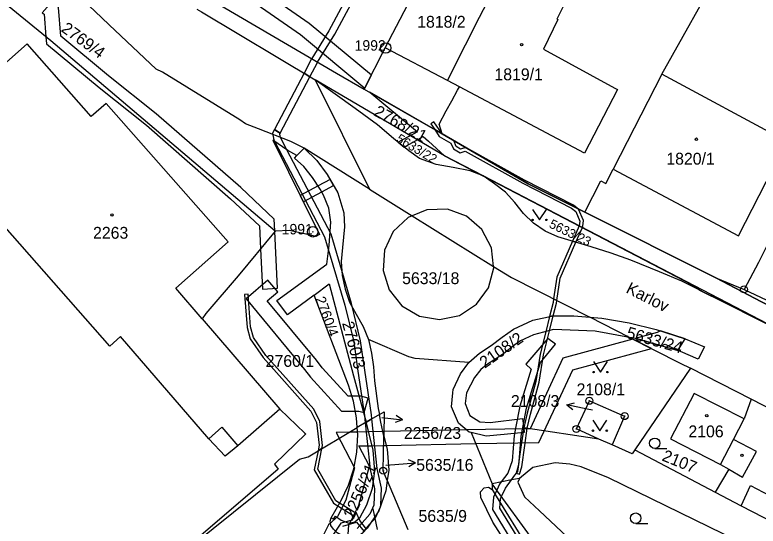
# Model space of a CAD drawing. Extents: x -644096 to -634268, y -1141430 to -1133463.
# Drawn here: x -638541.2 to -638434.5, y -1138990.9 to -1138917.6 of the extents above; entities that cross this region are included whole.
import ezdxf

# ---------------------------------------------------------------- set-up
doc = ezdxf.new("R2010")
doc.units = 0
for name, color, linetype in [('_CIVIL_CONSTRUCTION', 7, 'Continuous'), ('B_Hranice _3D', 7, 'Continuous'), ('M_Svah_Nasyp', 7, 'Continuous'), ('M_Svah_Zarez', 7, 'Continuous'), ('svrsek_osa_sjezdy', 7, 'Continuous'), ('svrsek_osa_terminal_VRT', 7, 'Continuous'), ('svrsek_osa_VRT', 7, 'Continuous'), ('svrsek_popisy_VRT', 7, 'Continuous'), ('terminal_VRT', 7, 'Continuous')]:
    doc.layers.add(name, color=color, linetype=linetype)

msp = doc.modelspace()

# ---------------------------------------------------------------- linework, layer by layer
at = {"layer": '_CIVIL_CONSTRUCTION'}
for centre, radius in [((-638487.97, -1138922.31), 0.75), ((-638487.97, -1138922.31), 0.03), ((-638498.44, -1138948.69), 0.75), ((-638498.44, -1138948.69), 0.03), ((-638436.51, -1138956.96), 0.5), ((-638436.51, -1138956.96), 0.0303), ((-638458.71, -1138972.94), 0.5), ((-638458.71, -1138972.94), 0.0303), ((-638453.66, -1138975.14), 0.5), ((-638453.66, -1138975.14), 0.0303), ((-638460.58, -1138976.97), 0.5), ((-638460.58, -1138976.97), 0.0303), ((-638488.32, -1138982.98), 0.5), ((-638488.32, -1138982.98), 0.0303)]:
    msp.add_circle(centre, radius, dxfattribs=at)
at = {"layer": 'B_Hranice _3D'}
for points in [[(-638499.69, -1138925.92), (-638498.84, -1138926.43), (-638497.76, -1138924.38), (-638497.73, -1138924.33), (-638495.27, -1138920.33), (-638487.33, -1138905.54), (-638484.29, -1138900.55), (-638479.68, -1138897.91), (-638472.91, -1138894.39), (-638471.58, -1138893.7), (-638470.51, -1138891.74), (-638474.54, -1138884.18), (-638476.59, -1138884.46), (-638476.45, -1138885.46), (-638475.1, -1138885.26), (-638471.65, -1138891.74), (-638472.32, -1138892.96), (-638473.54, -1138893.59), (-638480.16, -1138897.03), (-638485.01, -1138899.81), (-638488.19, -1138905.04), (-638496.13, -1138919.83), (-638498.59, -1138923.82), (-638498.62, -1138923.88)], [(-638535.87, -1138915.62), (-638537.27, -1138917.26), (-638537.02, -1138917.47), (-638536.75, -1138920.7), (-638536.67, -1138921.69), (-638529.11, -1138927.99), (-638522.32, -1138933.4), (-638510.23, -1138943.94), (-638506.08, -1138947.85), (-638505.93, -1138951.11), (-638505.67, -1138956.9), (-638503.51, -1138956.8), (-638503.88, -1138948.64), (-638503.88, -1138948.53), (-638503.96, -1138946.87), (-638508.77, -1138942.34), (-638520.94, -1138931.74), (-638527.75, -1138926.31), (-638534.59, -1138920.61), (-638534.94, -1138916.51), (-638535.57, -1138915.88)], [(-638499.69, -1138925.92), (-638503.95, -1138934), (-638503.58, -1138934.24), (-638503.09, -1138934.54), (-638498.84, -1138926.43)], [(-638428.08, -1138964.55), (-638426.97, -1138962.28), (-638433.99, -1138958.73), (-638440.55, -1138955.31), (-638459.35, -1138945.89), (-638467.52, -1138941.8), (-638479.85, -1138934.61), (-638490.24, -1138928.65), (-638483.4, -1138934.34), (-638486.15, -1138935.84), (-638485.32, -1138936.53), (-638482.57, -1138935.03), (-638481.8, -1138935.67), (-638479.5, -1138937.78), (-638442.88, -1138956.85), (-638442.99, -1138957.02), (-638441.2, -1138957.93), (-638441.1, -1138957.77)], [(-638481.47, -1138933.17), (-638480.93, -1138933.99), (-638479.85, -1138934.61), (-638481.05, -1138932.89)], [(-638490.9, -1138976.11), (-638489.95, -1138975.55), (-638490.01, -1138974.94), (-638490.97, -1138968.53), (-638491.57, -1138964.32), (-638492.85, -1138958.98), (-638495.79, -1138949.04), (-638502.14, -1138936.92), (-638503.08, -1138935.14), (-638503.17, -1138934.69), (-638503.09, -1138934.54), (-638503.95, -1138934), (-638504.23, -1138934.53), (-638504.04, -1138935.48), (-638503.89, -1138935.76), (-638496.73, -1138949.42), (-638493.81, -1138959.24), (-638492.55, -1138964.5), (-638491.95, -1138968.67), (-638491.01, -1138975.06)], [(-638480.93, -1138933.99), (-638480.27, -1138934.99), (-638478.62, -1138935.96), (-638478.25, -1138936.79), (-638477.28, -1138937.35), (-638476.53, -1138937.12), (-638468.28, -1138941.72), (-638461.28, -1138945.28), (-638460.67, -1138945.76), (-638460.07, -1138947.15), (-638460.18, -1138947.84), (-638459.73, -1138948.07), (-638459.65, -1138947.89), (-638459.55, -1138947.07), (-638460.27, -1138945.43), (-638461, -1138944.86), (-638468.04, -1138941.28), (-638476.47, -1138936.58), (-638477.22, -1138936.81), (-638477.85, -1138936.43), (-638478.19, -1138935.58), (-638479.85, -1138934.61)], [(-638495.45, -1138942.04), (-638495.95, -1138941.17), (-638497.67, -1138942.11), (-638500.23, -1138943.5), (-638499.79, -1138944.4), (-638497.15, -1138942.96)], [(-638460.18, -1138947.84), (-638461.14, -1138950.04), (-638460.65, -1138950.18), (-638459.73, -1138948.07)], [(-638463.87, -1138958.32), (-638463.39, -1138958.56), (-638462.91, -1138955.34), (-638460.65, -1138950.18), (-638461.14, -1138950.04), (-638463.39, -1138955.2)], [(-638503.47, -1138957.29), (-638504.88, -1138955.65), (-638507.98, -1138958.32), (-638499.6, -1138968.44), (-638498.76, -1138969.55), (-638494.31, -1138974.44), (-638491.82, -1138974.42), (-638491.05, -1138974.64), (-638490.47, -1138972.56), (-638491.54, -1138972.26), (-638493.37, -1138972.28), (-638497.08, -1138968.19), (-638497.9, -1138967.1), (-638504.96, -1138958.58)], [(-638508.22, -1138957.67), (-638507.84, -1138962.42), (-638507.43, -1138964.05), (-638505.57, -1138966.75), (-638498.71, -1138974.42), (-638497.9, -1138976.05), (-638497.52, -1138979.32), (-638497.68, -1138980.13), (-638497.11, -1138979.79), (-638497.02, -1138979.34), (-638497.42, -1138975.91), (-638498.29, -1138974.13), (-638505.18, -1138966.44), (-638506.96, -1138963.84), (-638507.35, -1138962.34), (-638507.72, -1138957.63)], [(-638463.39, -1138958.56), (-638463.87, -1138958.32), (-638463.94, -1138958.81), (-638464.45, -1138960.86), (-638463.91, -1138960.74), (-638463.44, -1138958.91)], [(-638464.45, -1138960.86), (-638464.99, -1138963.02), (-638465.79, -1138966.24), (-638466.39, -1138970.19), (-638467.64, -1138974.73), (-638468.15, -1138976.8), (-638468.5, -1138979.27), (-638468.92, -1138982.32), (-638469.22, -1138983.31), (-638468.74, -1138983.45), (-638468.44, -1138982.42), (-638468, -1138979.35), (-638467.64, -1138976.87), (-638467.16, -1138974.85), (-638465.91, -1138970.29), (-638465.29, -1138966.34), (-638464.44, -1138962.88), (-638463.91, -1138960.74)], [(-638446.04, -1138965.74), (-638444.98, -1138964.03), (-638448.5, -1138962.91), (-638449, -1138963.12), (-638452.15, -1138963.98), (-638452, -1138964.01), (-638448.47, -1138965.05), (-638447.82, -1138964.8)]]:
    msp.add_lwpolyline(points, close=True, dxfattribs=at)
for points in [[(-638546.57, -1138893.5), (-638537.45, -1138902), (-638532.7, -1138905.38), (-638531.72, -1138905.82), (-638530.62, -1138906.07), (-638529.63, -1138906.09), (-638526.13, -1138905.95), (-638522.46, -1138904.77), (-638521.76, -1138904.78), (-638521.32, -1138905.02), (-638515.87, -1138909.47), (-638500.18, -1138920.39), (-638490.96, -1138928.06), (-638490.02, -1138926.22), (-638498.96, -1138918.79), (-638514.67, -1138907.87), (-638520.2, -1138903.34), (-638521.26, -1138902.78), (-638522.44, -1138902.77), (-638525.65, -1138903.98), (-638530.35, -1138902.3), (-638534.06, -1138900.85), (-638537.52, -1138898.41), (-638541.54, -1138895.11)], [(-638460.29, -1139006.8), (-638471.59, -1138988.33), (-638471.5, -1138986.99), (-638471.35, -1138986.67), (-638470.76, -1138985.47), (-638469.89, -1138984.29), (-638469.55, -1138983.81), (-638468.97, -1138983.1), (-638468.81, -1138981.76), (-638468.8, -1138981.65), (-638468.52, -1138978.02), (-638468.28, -1138976.78), (-638467.74, -1138973.99), (-638465.75, -1138967.43), (-638463.57, -1138964.82), (-638464.67, -1138964.01), (-638467.83, -1138967.67), (-638467.08, -1138968.38), (-638468.7, -1138973.72), (-638469.27, -1138976.63), (-638469.52, -1138977.93), (-638469.79, -1138981.56), (-638470.45, -1138983.32), (-638471.37, -1138984.58), (-638471.6, -1138984.89), (-638472.02, -1138985.76), (-638472.49, -1138986.75), (-638472.61, -1138988.55), (-638461.63, -1139006.51)], [(-638493.37, -1138992.06), (-638493.24, -1138990.77), (-638491.82, -1138987.9), (-638490.28, -1138982.3), (-638491.8, -1138979.42), (-638489.92, -1138979.38), (-638488.26, -1138979.35), (-638487.91, -1138979.34), (-638475.03, -1138979.09), (-638465.96, -1138978.91), (-638461.09, -1138968.51), (-638449.82, -1138965.42), (-638452.48, -1138964.08), (-638462.51, -1138966.83), (-638467.24, -1138976.94), (-638468.13, -1138976.96), (-638476.35, -1138977.12), (-638488.23, -1138977.35), (-638488.38, -1138977.35), (-638490.41, -1138977.39), (-638491.99, -1138977.42), (-638493.14, -1138977.44), (-638495.08, -1138977.48), (-638492.42, -1138982.54), (-638493.7, -1138987.18), (-638494.86, -1138989.55), (-638494.97, -1138989.65), (-638495.88, -1138990.48), (-638496.18, -1138990.75), (-638499.72, -1138997.82)], [(-638491.22, -1138991.8), (-638490.22, -1138990.66), (-638489.42, -1138989.74), (-638488.69, -1138988.14), (-638488.68, -1138987.94), (-638488.55, -1138985.49), (-638489.19, -1138982.64), (-638489.95, -1138975.55), (-638490.77, -1138976.03), (-638490.9, -1138976.11), (-638490.17, -1138982.8), (-638489.76, -1138984.65), (-638489.55, -1138985.57), (-638489.67, -1138987.9), (-638490.26, -1138989.2), (-638492.08, -1138991.26)], [(-638490.7, -1138991.34), (-638491.69, -1138990.12), (-638492.1, -1138989.15), (-638494.58, -1138987.61), (-638495.1, -1138987.29), (-638497.7, -1138982.77), (-638497.11, -1138979.79), (-638497.68, -1138980.13), (-638498.22, -1138982.85), (-638495.47, -1138987.65), (-638492.56, -1138989.46), (-638492.79, -1138990.05), (-638494.42, -1138990.5), (-638500.31, -1138999.36)], [(-638494.11, -1138990.93), (-638492.13, -1138990.38), (-638491.06, -1138991.7)]]:
    msp.add_lwpolyline(points, dxfattribs=at)
at = {"layer": 'M_Svah_Nasyp'}
for p, q in [((-638462.36, -1138916.07), (-638463.38, -1138918.16)), ((-638463.38, -1138918.16), (-638463.23, -1138918.23)), ((-638463.23, -1138918.23), (-638465.32, -1138922.46)), ((-638479.1, -1138926.99), (-638488.03, -1138922.31)), ((-638465.32, -1138922.46), (-638455.05, -1138928.09)), ((-638459.42, -1138937.39), (-638477.37, -1138927.88)), ((-638454.7, -1138928.28), (-638459.42, -1138937.39)), ((-638455.05, -1138928.09), (-638454.7, -1138928.28)), ((-638438.01, -1138978.49), (-638436.48, -1138975.54)), ((-638439.88, -1138982.09), (-638438.01, -1138978.49)), ((-638434.71, -1138980.2), (-638438.01, -1138978.49)), ((-638436.73, -1138983.89), (-638434.71, -1138980.2)), ((-638438.72, -1138982.75), (-638436.73, -1138983.89)), ((-638436.92, -1138988.03), (-638435.59, -1138985.09)), ((-638435.59, -1138985.09), (-638429.14, -1138988.51))]:
    msp.add_line(p, q, dxfattribs=at)
for points in [[(-638472.49, -1138953.66), (-638472.79, -1138950.97), (-638474.15, -1138948.38), (-638476.36, -1138946.45), (-638479.11, -1138945.45), (-638482.04, -1138945.52), (-638484.15, -1138946.38)], [(-638484.15, -1138946.38), (-638484.75, -1138946.63), (-638486.87, -1138948.65), (-638488.12, -1138951.3), (-638488.33, -1138954.22), (-638487.47, -1138957.02)], [(-638487.47, -1138957.02), (-638485.65, -1138959.32), (-638483.13, -1138960.81), (-638480.24, -1138961.28), (-638477.37, -1138960.69), (-638474.92, -1138959.09), (-638473.2, -1138956.72), (-638472.46, -1138953.88), (-638472.49, -1138953.66)], [(-638513.37, -1138978.38), (-638511.47, -1138976.71), (-638509.18, -1138979.42)]]:
    msp.add_lwpolyline(points, dxfattribs=at)
at = {"layer": 'M_Svah_Zarez'}
for centre in [(-638468.45, -1138921.83), (-638443.36, -1138935.4), (-638527.26, -1138946.27), (-638441.86, -1138975.06), (-638436.81, -1138980.77)]:
    msp.add_circle(centre, 0.175, dxfattribs=at)
at = {"layer": 'svrsek_osa_sjezdy'}
for p, q in [((-638449.34, -1138979.78), (-638447.59, -1138979.78)), ((-638452.07, -1138990.54), (-638450.32, -1138990.54))]:
    msp.add_line(p, q, dxfattribs=at)
for points in [[(-638466.88, -1138945.48), (-638465.88, -1138946.98), (-638464.88, -1138945.48)], [(-638458.12, -1138967.32), (-638457.12, -1138968.82), (-638456.12, -1138967.32)], [(-638458.22, -1138975.73), (-638457.22, -1138977.23), (-638456.22, -1138975.73)]]:
    msp.add_lwpolyline(points, dxfattribs=at)
for centre, radius in [((-638466.88, -1138946.98), 0.1), ((-638464.88, -1138946.98), 0.1), ((-638458.12, -1138968.82), 0.1), ((-638456.12, -1138968.82), 0.1), ((-638458.22, -1138977.23), 0.1), ((-638456.22, -1138977.23), 0.1), ((-638449.34, -1138979.03), 0.75), ((-638452.07, -1138989.79), 0.75)]:
    msp.add_circle(centre, radius, dxfattribs=at)
at = {"layer": 'svrsek_osa_terminal_VRT'}
msp.add_arc((-642050.26, -1145189.6), 8802.25, 41.413152, 75.317049, dxfattribs=at)
at = {"layer": 'svrsek_popisy_VRT'}
for p, q in [((-638461.95, -1138973.52), (-638460.87, -1138973.23)), ((-638459.02, -1138974.14), (-638461.95, -1138973.52)), ((-638461.95, -1138973.52), (-638461.08, -1138974.21)), ((-638458.29, -1138974.29), (-638459.02, -1138974.14)), ((-638488.52, -1138975.32), (-638485.54, -1138975.69)), ((-638485.54, -1138975.69), (-638486.6, -1138976.06)), ((-638485.54, -1138975.69), (-638486.47, -1138975.07)), ((-638487.92, -1138982.16), (-638486.65, -1138982.07)), ((-638486.65, -1138982.07), (-638483.66, -1138981.86)), ((-638483.66, -1138981.86), (-638484.69, -1138981.43)), ((-638483.66, -1138981.86), (-638484.62, -1138982.43)), ((-638489.79, -1138988.44), (-638489.19, -1138991.42))]:
    msp.add_line(p, q, dxfattribs=at)
at = {"layer": 'terminal_VRT'}
for p, q in [((-638516.41, -1138913.4), (-638495.04, -1138925.9)), ((-638491.03, -1138928.2), (-638488.03, -1138922.31)), ((-638495.04, -1138925.9), (-638491.03, -1138928.2)), ((-638448.31, -1138926.08), (-638455.28, -1138939.69)), ((-638498.1, -1138926.87), (-638490.29, -1138942.55)), ((-638491.03, -1138928.2), (-638479.85, -1138934.61)), ((-638500.7, -1138937.76), (-638502, -1138937.02)), ((-638500.7, -1138937.76), (-638499.67, -1138936.69)), ((-638490.29, -1138942.55), (-638499.67, -1138936.69)), ((-638428.08, -1138964.55), (-638473.97, -1138940.66)), ((-638459.35, -1138945.89), (-638440.55, -1138955.31)), ((-638440.55, -1138955.31), (-638436.51, -1138956.96)), ((-638514.33, -1138961.17), (-638503.16, -1138974.15)), ((-638452.95, -1138963.84), (-638458.67, -1138960.95)), ((-638444.21, -1138968.26), (-638452.18, -1138979.98)), ((-638435.51, -1138972.73), (-638444.21, -1138968.26)), ((-638423.07, -1138979.11), (-638435.51, -1138972.73)), ((-638488.87, -1138974.91), (-638490.77, -1138976.03)), ((-638490.77, -1138976.03), (-638492.04, -1138976.79)), ((-638457.36, -1138978.43), (-638468.15, -1138976.8)), ((-638475.68, -1138977.5), (-638472.69, -1138984.84)), ((-638455.47, -1138979.27), (-638457.36, -1138978.43)), ((-638452.18, -1138979.98), (-638440.65, -1138986.06)), ((-638487.73, -1138984.4), (-638484.8, -1138991.42)), ((-638473.22, -1138985.35), (-638472.68, -1138985.69)), ((-638465.43, -1138994.75), (-638472.69, -1138984.84)), ((-638472.69, -1138984.84), (-638472.68, -1138985.69)), ((-638472.68, -1138985.69), (-638472.08, -1138986.61))]:
    msp.add_line(p, q, dxfattribs=at)
for points in [[(-638499.67, -1138936.69), (-638501.6, -1138935.72), (-638506.23, -1138933.9), (-638508.11, -1138933.2), (-638508.91, -1138932.61), (-638520.01, -1138925.8), (-638520.93, -1138925.35), (-638527.65, -1138918.97), (-638529.74, -1138917.01), (-638533.36, -1138913.6), (-638534.21, -1138912.89), (-638536.6, -1138911.11), (-638539.87, -1138908.77), (-638546.4, -1138904.14), (-638552.07, -1138900.02), (-638559.27, -1138894.47), (-638575.13, -1138882.12), (-638585.64, -1138873.84), (-638589.23, -1138875.45), (-638602.82, -1138863.8), (-638604.3, -1138862.11), (-638625.1, -1138843.12)], [(-638448.31, -1138926.08), (-638439.58, -1138910.42), (-638438.22, -1138908.06), (-638427.99, -1138896.18)], [(-638488.03, -1138922.31), (-638480.98, -1138908.79), (-638479.81, -1138909.46), (-638478.13, -1138906.05), (-638475, -1138899.73), (-638465.41, -1138904.47)], [(-638479.85, -1138934.61), (-638480.29, -1138933.22), (-638479.26, -1138931.34), (-638478.47, -1138929.89), (-638477.64, -1138928.37), (-638477.37, -1138927.88), (-638479.1, -1138926.99), (-638476.5, -1138921.88), (-638474.48, -1138917.9), (-638472.21, -1138913.44), (-638470.41, -1138914.36), (-638469.37, -1138912.58), (-638466.87, -1138911.82), (-638465.78, -1138912.44), (-638463.47, -1138908.23), (-638462.27, -1138906.03), (-638464.3, -1138905.02), (-638465.41, -1138904.47)], [(-638503.83, -1138948.58), (-638536.06, -1138921.26), (-638549.07, -1138910.66), (-638549.51, -1138910.12)], [(-638515.06, -1138916.72), (-638514.41, -1138917.14), (-638498.1, -1138926.87)], [(-638514.33, -1138961.17), (-638518.11, -1138956.78), (-638510.57, -1138950.13), (-638528.09, -1138930.29), (-638530.23, -1138932.13), (-638539.43, -1138921.71), (-638552.2, -1138933), (-638550.19, -1138935.28)], [(-638455.28, -1138939.69), (-638437.32, -1138949.25), (-638430.35, -1138935.72), (-638448.31, -1138926.08)], [(-638473.97, -1138940.66), (-638479.5, -1138937.78), (-638498.1, -1138926.87)], [(-638473.97, -1138940.66), (-638475.83, -1138939.96), (-638478.29, -1138939.44), (-638480.73, -1138939.04), (-638483.09, -1138938.15), (-638484.65, -1138937.08), (-638486.83, -1138935.28), (-638489.13, -1138933.36), (-638492.36, -1138931.01), (-638498.1, -1138926.87)], [(-638479.85, -1138934.61), (-638467.52, -1138941.8), (-638459.35, -1138945.89)], [(-638503.16, -1138974.15), (-638509.18, -1138979.42), (-638510.99, -1138980.9), (-638513.37, -1138978.38), (-638526.03, -1138963.71), (-638527.56, -1138965.09), (-638545.07, -1138945.25), (-638543.02, -1138943.44), (-638550.19, -1138935.28)], [(-638502, -1138937.02), (-638504.19, -1138935.56), (-638497.45, -1138949.09)], [(-638499.67, -1138936.69), (-638497.85, -1138938.46), (-638496.35, -1138940.47), (-638494.85, -1138943.09), (-638493.95, -1138945.98), (-638493.89, -1138947.99), (-638494.14, -1138950.96), (-638494.34, -1138952.95), (-638494.21, -1138954.94), (-638493.8, -1138956.9), (-638493.14, -1138958.77), (-638492.22, -1138960.53), (-638491.21, -1138962.27), (-638490.45, -1138964.14)], [(-638498.23, -1138957.78), (-638502.08, -1138960.6), (-638503.58, -1138958.55), (-638496.42, -1138953.31), (-638496.09, -1138950.63), (-638495.97, -1138949.29), (-638495.85, -1138947.31), (-638496.14, -1138945.31), (-638496.89, -1138943.44), (-638497.37, -1138942.56), (-638498.47, -1138940.88), (-638499.73, -1138939.33), (-638501.05, -1138938.12), (-638500.7, -1138937.76)], [(-638459.35, -1138945.89), (-638457.08, -1138941.37), (-638456.34, -1138941.75), (-638455.28, -1138939.69)], [(-638428.08, -1138964.55), (-638445.43, -1138955.79), (-638448.64, -1138954.44), (-638452.79, -1138952.76), (-638455.58, -1138951.74), (-638458.46, -1138950.83), (-638463.23, -1138949.42), (-638465.08, -1138948.61), (-638466.73, -1138947.46), (-638468.18, -1138946.04), (-638469.42, -1138944.48), (-638470.77, -1138943.01), (-638472.33, -1138941.8), (-638473.97, -1138940.66)], [(-638490.29, -1138942.55), (-638484.15, -1138946.38), (-638472.49, -1138953.66), (-638469.9, -1138955.27), (-638458.67, -1138960.95)], [(-638430.49, -1138945.23), (-638434.42, -1138953.07), (-638436.51, -1138956.96)], [(-638503.83, -1138948.58), (-638509.16, -1138955), (-638513.79, -1138960.43), (-638514.33, -1138961.17)], [(-638497.45, -1138949.09), (-638497.99, -1138949.36), (-638499.01, -1138949.14), (-638501.77, -1138948.49), (-638503.83, -1138948.58)], [(-638440.55, -1138955.31), (-638433.99, -1138958.73), (-638426.97, -1138962.28)], [(-638498.23, -1138957.78), (-638496.09, -1138956.16), (-638492.58, -1138969.37), (-638490.77, -1138976.03)], [(-638436.51, -1138956.96), (-638429.38, -1138960.32), (-638426.59, -1138961.51)], [(-638492.04, -1138976.79), (-638492.15, -1138975.37), (-638492.57, -1138973), (-638493.28, -1138970.69), (-638498.23, -1138957.78)], [(-638476.03, -1138967.43), (-638474.51, -1138966.1), (-638472.82, -1138965.02), (-638471.24, -1138963.82), (-638469.61, -1138962.64), (-638466.84, -1138961.38), (-638463.91, -1138960.74), (-638460.93, -1138960.75), (-638458.67, -1138960.95)], [(-638458.67, -1138960.95), (-638456.95, -1138961.1), (-638453, -1138961.74), (-638449.11, -1138962.72), (-638444.98, -1138964.03), (-638442.2, -1138965.21), (-638443.09, -1138966.98), (-638445.65, -1138965.88), (-638452, -1138964.01), (-638452.95, -1138963.84)], [(-638452.95, -1138963.84), (-638457.88, -1138962.96), (-638463.86, -1138962.73), (-638466.75, -1138963.47), (-638468.61, -1138964.33), (-638469.42, -1138964.9), (-638471, -1138966.13), (-638472.28, -1138967.02), (-638473.51, -1138967.76), (-638474.29, -1138968.43), (-638475.21, -1138969.59), (-638476.36, -1138971.81), (-638476.57, -1138973.35), (-638475.86, -1138975.05), (-638474.44, -1138975.95), (-638472.96, -1138976.04), (-638468.31, -1138975.47), (-638468.15, -1138976.8)], [(-638452.95, -1138963.84), (-638445.67, -1138967.52), (-638444.21, -1138968.26)], [(-638476.03, -1138967.43), (-638483.75, -1138966.87), (-638484.62, -1138966.62), (-638490.45, -1138964.14)], [(-638490.45, -1138964.14), (-638489.98, -1138966.09), (-638489.73, -1138968.09), (-638489.58, -1138970.09), (-638489.03, -1138974.03), (-638488.87, -1138974.91)], [(-638475.68, -1138977.5), (-638475.96, -1138977.43), (-638477.53, -1138976.16), (-638478.5, -1138973.83), (-638478.32, -1138971.81), (-638478.28, -1138971.32), (-638477.23, -1138969.05), (-638476.03, -1138967.43)], [(-638435.51, -1138972.73), (-638436.48, -1138975.54), (-638443.69, -1138971.89), (-638447.05, -1138978.41), (-638439.88, -1138982.09), (-638438.72, -1138982.75), (-638440.65, -1138986.06)], [(-638457.36, -1138978.43), (-638460.58, -1138976.97), (-638458.71, -1138972.94), (-638453.66, -1138975.14), (-638455.47, -1138979.27)], [(-638503.16, -1138974.15), (-638499.57, -1138977.57), (-638499.43, -1138977.7), (-638503.91, -1138982.04), (-638503.4, -1138982.74), (-638522.19, -1138998.86)], [(-638488.87, -1138974.91), (-638488.19, -1138974.51), (-638488.24, -1138978.01)], [(-638488.24, -1138978.01), (-638488.67, -1138975.99), (-638488.87, -1138974.91)], [(-638522.19, -1138998.86), (-638500.35, -1138981.33), (-638499.09, -1138980.96), (-638492.04, -1138976.79)], [(-638495.8, -1138989.74), (-638495.44, -1138989.94), (-638495.18, -1138989.52), (-638494.34, -1138990.06), (-638493.24, -1138990.48), (-638492.37, -1138990.32), (-638491.65, -1138989.63), (-638490.65, -1138987.89), (-638489.87, -1138985.48), (-638489.53, -1138983.03), (-638489.76, -1138980.04), (-638490.48, -1138977.09), (-638490.77, -1138976.03)], [(-638495.8, -1138989.74), (-638494.36, -1138987.23), (-638493.32, -1138985.04), (-638492.56, -1138982.71), (-638492.1, -1138980.32), (-638491.96, -1138977.81), (-638492.04, -1138976.79)], [(-638468.15, -1138976.8), (-638468.07, -1138977.47), (-638470.95, -1138977.79), (-638473.53, -1138978.03), (-638475.68, -1138977.5)], [(-638487.73, -1138984.4), (-638488.32, -1138982.98), (-638488.24, -1138978.01)], [(-638488.24, -1138978.01), (-638487.77, -1138979.9), (-638487.52, -1138982.9), (-638487.73, -1138984.4)], [(-638452.18, -1138979.98), (-638452.57, -1138980.56), (-638455.47, -1138979.27)], [(-638435.4, -1138994.06), (-638455.97, -1138984), (-638459.91, -1138982.42), (-638461.53, -1138982.03), (-638463.62, -1138981.84), (-638466.86, -1138982.49), (-638468.77, -1138984.07)], [(-638468.77, -1138984.07), (-638469.89, -1138984.29), (-638472.69, -1138984.84)], [(-638468.77, -1138984.07), (-638469, -1138984.63), (-638468.02, -1138986.73), (-638465.9, -1138988.72), (-638451.72, -1139002.05)], [(-638487.73, -1138984.4), (-638487.93, -1138985.88), (-638488.96, -1138988.71), (-638490.6, -1138991.24), (-638491.3, -1138991.93)], [(-638474.3, -1138986.83), (-638474.37, -1138986), (-638473.82, -1138985.41), (-638473.22, -1138985.35)], [(-638440.65, -1138986.06), (-638436.92, -1138988.03), (-638430.6, -1138991.27), (-638429.85, -1138991.66)], [(-638433.37, -1139053.55), (-638444.43, -1139034.28), (-638472.6, -1138990.36), (-638474.3, -1138986.83)], [(-638472.08, -1138986.61), (-638467.56, -1138994), (-638451.23, -1139020.17), (-638439.09, -1139039.7), (-638431.64, -1139052.55)], [(-638491.3, -1138991.93), (-638491.84, -1138992.32), (-638492.45, -1138992.56), (-638493.09, -1138992.61), (-638493.74, -1138992.5), (-638494.36, -1138992.24), (-638494.94, -1138991.88), (-638495.48, -1138991.38), (-638495.83, -1138990.82), (-638495.93, -1138990.2), (-638495.8, -1138989.74)]]:
    msp.add_lwpolyline(points, dxfattribs=at)

# ---------------------------------------------------------------- texts
at = {"layer": '_CIVIL_CONSTRUCTION'}
for s, p in [('1992', (-638492.42, -1138922.69)), ('1991', (-638502.89, -1138949.06))]:
    msp.add_text(s, height=1.5, dxfattribs=at).set_placement(p)
at = {"layer": 'svrsek_osa_VRT'}
for s, p in [('1818/2', (-638483.44, -1138919.4)), ('1819/1', (-638472.35, -1138926.94)), ('1820/1', (-638447.67, -1138939.05)), ('2263', (-638529.98, -1138949.68)), ('5633/18', (-638485.6, -1138956.2)), ('2760/1', (-638505.19, -1138968.07)), ('2108/1', (-638460.55, -1138972.14)), ('2108/3', (-638469.99, -1138973.82)), ('2256/23', (-638485.35, -1138978.41)), ('2106', (-638444.5, -1138978.18)), ('5635/16', (-638483.58, -1138982.99)), ('5635/9', (-638483.25, -1138990.31))]:
    msp.add_text(s, height=1.7, dxfattribs=at).set_placement(p)
for s, height, rotation, p in [('2769/4', 1.7, 324, (-638534.68, -1138919.83)), ('2768/21', 1.7, 331, (-638489.81, -1138931.91)), ('5633/22', 1.32, 329, (-638486.56, -1138935.68)), ('5633/23', 1.32, 334, (-638464.61, -1138948.01)), ('2760/4', 1.452, 290, (-638498.08, -1138958.28)), ('2760/3', 1.7, 285, (-638494.24, -1138961.79)), ('5633/24', 1.7, 344, (-638453.52, -1138963.9)), ('2108/2', 1.7, 35, (-638473.74, -1138968.34)), ('2107', 1.7, 338, (-638448.42, -1138981.47)), ('2256/21', 1.7, 66, (-638492.55, -1138989.97))]:
    msp.add_text(s, height=height, rotation=rotation, dxfattribs=at).set_placement(p)
at = {"layer": 'svrsek_popisy_VRT'}
msp.add_text('Karlov', height=1.7, rotation=333, dxfattribs=at).set_placement((-638453.59, -1138957.35))

doc.saveas('drawing.dxf')
